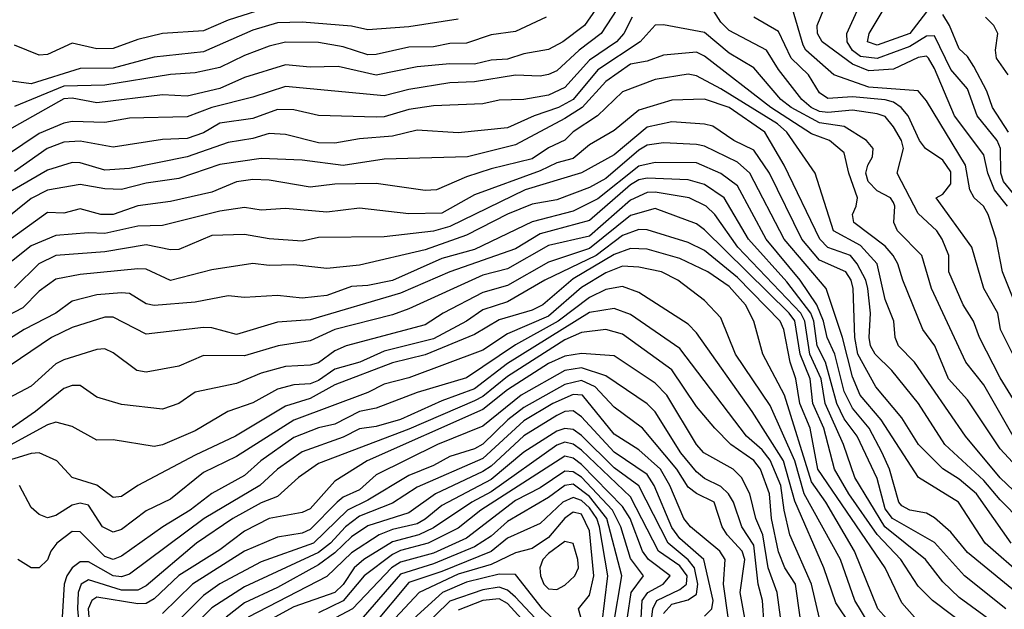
# Model space of a CAD drawing. Header units: metres. Extents: x -51132 to -49532, y -231222 to -229437.
# Tile 558 of 656: x -50423 to -50363, y -229514 to -229478. Entities that reach past the tile are written whole.
import ezdxf

# ---------------------------------------------------------------- set-up
doc = ezdxf.new("R2010")
doc.units = ezdxf.units.M
for name, color, linetype in [('CONTOUR_HALF', 8, 'Continuous'), ('CONTOUR_INDEX', 1, 'Continuous'), ('CONTOUR_INTER', 3, 'Continuous')]:
    doc.layers.add(name, color=color, linetype=linetype)

msp = doc.modelspace()

# ---------------------------------------------------------------- linework, layer by layer
at = {"layer": 'CONTOUR_HALF'}
for points, elevation in [([(-50363.139, -229489.759), (-50363.936, -229488.759), (-50364.328, -229487.759), (-50364.58, -229486.64), (-50366.371, -229484.259), (-50367.58, -229481.379), (-50367.95, -229480.759), (-50368.08, -229480.63), (-50368.58, -229480.709), (-50370.08, -229481.424), (-50371.58, -229481.527), (-50372.58, -229481.119), (-50374.422, -229479.759), (-50374.703, -229479.259), (-50374.729, -229478.759), (-50373.907, -229476.759)], 51.5), ([(-50386.58, -229477.261), (-50387.872, -229479.259), (-50389.209, -229480.259), (-50390.58, -229481.519), (-50391.08, -229481.742), (-50391.58, -229481.846), (-50393.08, -229481.785), (-50395.58, -229482.187), (-50397.08, -229482.251), (-50399.58, -229482.653), (-50401.08, -229483.054), (-50407.08, -229482.48), (-50409.08, -229483.13), (-50411.58, -229483.748), (-50413.08, -229484.326), (-50416.58, -229484.407), (-50418.08, -229484.659), (-50420.08, -229484.606), (-50420.58, -229484.699), (-50422.08, -229485.336), (-50424.08, -229486.671)], 50.5), ([(-50407.58, -229477.491), (-50410.58, -229478.434), (-50412.08, -229479.081), (-50414.58, -229479.248), (-50416.08, -229479.613), (-50417.58, -229480.163), (-50418.58, -229480.178), (-50420.08, -229479.831), (-50421.58, -229480.532), (-50422.08, -229480.577), (-50423.58, -229479.966)], 52.5), ([(-50368.08, -229477.942), (-50369.093, -229479.259), (-50371.08, -229479.969), (-50371.662, -229479.759), (-50371.567, -229479.259), (-50370.58, -229477.627)], 52.5), ([(-50363.071, -229485.259), (-50364.053, -229483.759), (-50364.39, -229482.759), (-50365.19, -229481.259), (-50365.58, -229480.651), (-50366.08, -229480.176), (-50366.67, -229478.759), (-50367.08, -229478.088)], 52.5), ([(-50391.216, -229478.259), (-50393.08, -229479.122), (-50394.58, -229479.326), (-50396.08, -229479.841), (-50397.08, -229479.854), (-50398.08, -229480.067), (-50399.58, -229480.076), (-50401.58, -229480.53), (-50402.08, -229480.548), (-50403.58, -229480.058), (-50405.08, -229479.804), (-50407.08, -229479.786), (-50408.08, -229480.025), (-50409.58, -229480.596), (-50411.08, -229481.324), (-50412.58, -229481.65), (-50414.08, -229481.746), (-50418.08, -229482.4), (-50420.58, -229482.455), (-50423.58, -229483.7)], 51.5), ([(-50362.072, -229500.259), (-50363.573, -229497.259), (-50363.732, -229496.259), (-50364.573, -229494.759), (-50365.305, -229492.259), (-50367.475, -229489.259), (-50367.08, -229489.028), (-50366.58, -229488.391), (-50366.58, -229487.672), (-50367.08, -229486.954), (-50368.134, -229486.259), (-50368.496, -229485.759), (-50369.196, -229484.259), (-50369.605, -229483.759), (-50370.08, -229483.437), (-50370.58, -229483.285), (-50372.58, -229483.113), (-50374.08, -229483.198), (-50374.58, -229482.855), (-50375.252, -229481.759), (-50376.308, -229480.759), (-50377.08, -229479.128), (-50378.583, -229478.259)], 50.5), ([(-50362.801, -229503.759), (-50364.58, -229500.632), (-50365.674, -229499.259), (-50367.775, -229494.759), (-50368.357, -229492.759), (-50369.835, -229491.259), (-50370.051, -229490.759), (-50369.988, -229489.759), (-50370.08, -229489.533), (-50370.252, -229489.259), (-50371.08, -229488.817), (-50371.628, -229488.259), (-50371.761, -229487.759), (-50371.646, -229487.259), (-50371.352, -229486.759), (-50371.325, -229486.259), (-50371.73, -229485.759), (-50373.08, -229484.902), (-50374.58, -229484.695), (-50376.303, -229483.759), (-50376.934, -229483.259), (-50378.58, -229481.332), (-50380.08, -229480.458), (-50381.58, -229479.19), (-50384.08, -229478.728), (-50384.58, -229478.75), (-50385.504, -229479.759), (-50388.08, -229481.459), (-50389.58, -229483.265), (-50390.464, -229483.759), (-50391.958, -229484.259), (-50393.58, -229484.987), (-50396.58, -229485.292), (-50399.08, -229485.136), (-50400.58, -229485.502), (-50402.58, -229485.66), (-50404.08, -229485.92), (-50405.08, -229485.907), (-50407.08, -229485.408), (-50408.08, -229485.33), (-50409.08, -229485.635), (-50410.58, -229485.879), (-50413.08, -229486.751), (-50416.58, -229487.468), (-50418.08, -229487.568), (-50419.58, -229487.121), (-50420.08, -229487.104), (-50421.58, -229487.576), (-50424.5, -229489.259)], 49.5), ([(-50361.58, -229508.197), (-50363.58, -229506.284), (-50365.703, -229503.759), (-50368.807, -229499.259), (-50369.784, -229498.259), (-50369.979, -229497.759), (-50370.064, -229496.759), (-50370.58, -229495.436), (-50371.064, -229493.259), (-50372.08, -229492.142), (-50373.735, -229491.259), (-50374.855, -229487.759), (-50376.57, -229485.259), (-50377.133, -229484.759), (-50380.58, -229482.613), (-50382.08, -229481.835), (-50382.58, -229481.735), (-50384.58, -229482.054), (-50386.58, -229482.808), (-50388.094, -229484.259), (-50389.58, -229485.236), (-50390.08, -229485.742), (-50391.08, -229486.205), (-50392.08, -229486.885), (-50394.58, -229487.491), (-50396.08, -229487.976), (-50397.896, -229488.759), (-50398.58, -229488.812), (-50401.58, -229488.384), (-50404.08, -229488.421), (-50405.58, -229488.612), (-50408.08, -229488.182), (-50409.08, -229488.138), (-50410.08, -229488.278), (-50411.58, -229488.91), (-50414.08, -229489.479), (-50416.08, -229489.745), (-50417.58, -229490.266), (-50418.331, -229490.259), (-50419.58, -229489.92), (-50420.58, -229490.175), (-50421.58, -229490.142), (-50424.515, -229492.259)], 48.5), ([(-50362.923, -229510.259), (-50365.033, -229507.259), (-50366.08, -229506.372), (-50367.08, -229505.741), (-50368.555, -229504.259), (-50369.58, -229502.636), (-50371.155, -229500.759), (-50372.247, -229498.759), (-50372.423, -229497.759), (-50372.531, -229494.759), (-50372.658, -229494.259), (-50372.975, -229493.759), (-50374.58, -229493.042), (-50375.658, -229491.759), (-50377.636, -229487.759), (-50378.58, -229486.352), (-50379.808, -229485.759), (-50381.08, -229484.892), (-50381.58, -229484.772), (-50383.58, -229484.635), (-50385.08, -229484.943), (-50387.08, -229486.641), (-50389.08, -229487.725), (-50392.493, -229488.759), (-50397.08, -229490.999), (-50398.08, -229491.284), (-50401.08, -229491.617), (-50405.08, -229491.673), (-50406.08, -229491.888), (-50408.08, -229491.745), (-50409.58, -229491.485), (-50411.58, -229491.545), (-50413.58, -229492.391), (-50414.08, -229492.422), (-50415.58, -229492.114), (-50418.08, -229492.542), (-50421.08, -229492.756), (-50422.104, -229493.259), (-50423.58, -229494.728)], 47.5), ([(-50362.08, -229513.694), (-50365.58, -229510.821), (-50366.58, -229509.591), (-50367.58, -229508.721), (-50368.08, -229508.44), (-50369.08, -229508.258), (-50369.58, -229507.996), (-50369.763, -229507.759), (-50370.325, -229505.759), (-50370.77, -229504.759), (-50371.565, -229503.259), (-50372.58, -229502.039), (-50373.08, -229501.039), (-50373.645, -229498.759), (-50374.124, -229497.759), (-50374.338, -229496.759), (-50374.738, -229495.759), (-50375.753, -229494.259), (-50377.826, -229491.759), (-50379.58, -229488.521), (-50380.58, -229487.763), (-50382.08, -229487.122), (-50384.58, -229487.096), (-50385.58, -229487.317), (-50388.08, -229489.306), (-50389.58, -229490.062), (-50392.08, -229490.716), (-50395.58, -229492.403), (-50397.58, -229492.939), (-50400.58, -229494.276), (-50402.08, -229494.595), (-50403.08, -229494.65), (-50404.58, -229495.189), (-50406.08, -229495.364), (-50407.58, -229495.196), (-50409.58, -229495.317), (-50410.58, -229495.216), (-50412.58, -229495.592), (-50415.08, -229495.809), (-50415.58, -229495.693), (-50416.58, -229495.081), (-50417.08, -229495.041), (-50418.58, -229495.149), (-50420.08, -229495.546), (-50421.06, -229496.259), (-50423.004, -229497.259), (-50424.58, -229498.257)], 46.5), ([(-50363.08, -229515.752), (-50366.08, -229513.577), (-50367.08, -229512.611), (-50368.125, -229511.259), (-50370.602, -229509.259), (-50372.432, -229506.259), (-50373.124, -229504.259), (-50374.241, -229501.759), (-50374.489, -229500.259), (-50375.181, -229498.759), (-50375.476, -229496.759), (-50375.721, -229496.259), (-50379.564, -229492.259), (-50380.959, -229490.259), (-50381.473, -229489.759), (-50382.522, -229489.259), (-50384.58, -229488.902), (-50385.08, -229488.925), (-50386.08, -229489.387), (-50388.58, -229491.588), (-50391.08, -229492.157), (-50393.58, -229493.566), (-50395.08, -229493.965), (-50399.58, -229495.999), (-50400.58, -229496.361), (-50404.08, -229497.253), (-50405.58, -229497.943), (-50407.535, -229498.259), (-50409.58, -229498.871), (-50412.08, -229498.85), (-50413.58, -229499.488), (-50415.58, -229499.854), (-50416.13, -229499.759), (-50417.58, -229498.672), (-50418.08, -229498.429), (-50418.58, -229498.479), (-50420.58, -229499.103), (-50421.08, -229499.348), (-50422.58, -229500.709), (-50425.08, -229502.024)], 45.5), ([(-50368.807, -229514.759), (-50369.58, -229513.891), (-50370.591, -229511.759), (-50374.689, -229505.759), (-50375.156, -229503.259), (-50375.774, -229501.759), (-50376.034, -229500.259), (-50376.373, -229499.259), (-50376.753, -229497.259), (-50376.971, -229496.759), (-50379.58, -229494.094), (-50381.58, -229492.449), (-50382.58, -229491.973), (-50385.08, -229491.208), (-50385.58, -229491.186), (-50386.58, -229491.534), (-50388.176, -229492.759), (-50391.305, -229494.259), (-50393.58, -229495.586), (-50395.08, -229496.068), (-50396.08, -229496.752), (-50398.08, -229497.825), (-50401.08, -229498.573), (-50402.572, -229499.259), (-50404.08, -229499.672), (-50405.08, -229500.36), (-50405.58, -229500.56), (-50406.58, -229500.625), (-50407.58, -229500.891), (-50409.08, -229501.72), (-50410.593, -229502.259), (-50412.58, -229503.432), (-50414.58, -229504.283), (-50415.08, -229504.373), (-50417.58, -229503.981), (-50418.58, -229504.003), (-50420.08, -229503.168), (-50421.08, -229502.905), (-50421.58, -229503.062), (-50424.08, -229504.428)], 44.5), ([(-50371.212, -229515.759), (-50372.423, -229513.759), (-50373.309, -229511.259), (-50375.522, -229507.259), (-50376.095, -229505.259), (-50377.58, -229501.886), (-50379.695, -229498.759), (-50380.58, -229496.556), (-50381.58, -229495.491), (-50383.215, -229494.259), (-50384.195, -229493.759), (-50385.58, -229493.461), (-50386.58, -229493.411), (-50387.58, -229493.824), (-50389.08, -229494.698), (-50391.08, -229496.446), (-50393.58, -229497.525), (-50395.08, -229498.518), (-50399.58, -229500.21), (-50401.08, -229500.58), (-50402.08, -229501.104), (-50406.58, -229502.777), (-50410.08, -229504.994), (-50412.08, -229505.971), (-50414.08, -229507.581), (-50415.58, -229508.292), (-50417.08, -229509.424), (-50417.58, -229509.592), (-50418.226, -229509.259), (-50419.08, -229507.954), (-50419.58, -229507.825), (-50420.08, -229507.95), (-50421.08, -229508.569), (-50421.58, -229508.726), (-50422.08, -229508.514), (-50422.58, -229508.102), (-50423.279, -229506.759)], 43.5), ([(-50374.58, -229514.839), (-50375.067, -229512.759), (-50376.381, -229509.759), (-50376.741, -229508.259), (-50376.935, -229506.759), (-50377.58, -229505.204), (-50378.08, -229504.585), (-50379.036, -229503.759), (-50383.08, -229498.426), (-50386.08, -229496.341), (-50387.08, -229495.983), (-50388.58, -229496.224), (-50393.58, -229499.325), (-50395.58, -229500.87), (-50397.58, -229501.606), (-50400.08, -229502.738), (-50401.58, -229503.171), (-50402.58, -229503.305), (-50403.58, -229503.821), (-50406.08, -229504.701), (-50407.568, -229505.759), (-50408.642, -229506.759), (-50412.041, -229508.759), (-50416.58, -229512.149), (-50417.08, -229512.301), (-50417.58, -229512.252), (-50419.08, -229511.404), (-50419.58, -229511.393), (-50420.08, -229511.769), (-50420.401, -229512.259), (-50420.559, -229512.759), (-50420.688, -229514.759)], 42.5), ([(-50376.963, -229514.759), (-50377.166, -229513.259), (-50377.707, -229511.759), (-50378.023, -229509.759), (-50378.466, -229508.759), (-50378.815, -229507.259), (-50379.339, -229506.259), (-50379.831, -229505.759), (-50381.623, -229504.759), (-50382.08, -229504.258), (-50383.881, -229501.259), (-50384.58, -229500.531), (-50387.08, -229498.855), (-50389.08, -229498.727), (-50390.08, -229498.891), (-50391.08, -229499.334), (-50393.58, -229500.932), (-50395.08, -229502.122), (-50402.121, -229505.259), (-50404.08, -229506.495), (-50405.58, -229508.176), (-50406.08, -229508.395), (-50408.08, -229508.766), (-50409.58, -229509.533), (-50411.08, -229510.659), (-50413.58, -229512.223), (-50415.08, -229513.654), (-50415.58, -229513.942), (-50416.08, -229513.959), (-50418.58, -229513.541), (-50418.886, -229513.759), (-50419.097, -229514.259), (-50419.064, -229514.759)], 41.5), ([(-50378.857, -229516.259), (-50379.418, -229513.259), (-50379.134, -229511.259), (-50379.291, -229510.759), (-50380.202, -229509.759), (-50380.504, -229509.259), (-50380.995, -229507.759), (-50382.08, -229507.242), (-50382.58, -229506.847), (-50383.258, -229505.759), (-50385.364, -229503.259), (-50387.08, -229501.982), (-50388.24, -229500.759), (-50389.08, -229500.361), (-50390.08, -229500.611), (-50392.58, -229502.014), (-50393.551, -229502.759), (-50395.08, -229504.244), (-50395.58, -229504.528), (-50397.08, -229504.99), (-50398.08, -229505.542), (-50399.58, -229506.146), (-50402.08, -229507.652), (-50403.318, -229508.259), (-50405.393, -229510.259), (-50408.58, -229511.389), (-50411.08, -229512.74), (-50412.08, -229513.456), (-50413.398, -229514.759)], 40.5), ([(-50381.58, -229514.695), (-50381.139, -229514.259), (-50381.056, -229513.759), (-50381.629, -229511.259), (-50383.08, -229509.969), (-50383.58, -229509.3), (-50384.655, -229506.759), (-50385.08, -229506.089), (-50387.08, -229504.733), (-50389.08, -229502.566), (-50389.58, -229502.208), (-50390.08, -229502.248), (-50390.58, -229502.487), (-50392.58, -229503.731), (-50394.58, -229505.585), (-50395.08, -229505.907), (-50397.966, -229507.259), (-50399.58, -229508.417), (-50402.08, -229509.2), (-50403.08, -229509.872), (-50404.08, -229510.841), (-50405.08, -229511.58), (-50407.58, -229512.967), (-50409.58, -229513.896), (-50410.71, -229514.759)], 39.5), ([(-50384.859, -229515.259), (-50384.739, -229514.259), (-50384.49, -229513.759), (-50383.08, -229513.083), (-50382.681, -229512.759), (-50382.633, -229512.259), (-50383.08, -229511.635), (-50384.382, -229510.759), (-50386.08, -229507.448), (-50389.08, -229504.613), (-50389.58, -229504.239), (-50390.08, -229504.123), (-50390.58, -229504.291), (-50394.58, -229507.148), (-50395.756, -229507.759), (-50398.08, -229509.321), (-50398.975, -229509.759), (-50400.58, -229510.178), (-50402.322, -229511.259), (-50402.908, -229511.759), (-50403.58, -229512.787), (-50404.08, -229513.257), (-50406.58, -229514.135), (-50409.08, -229515.492)], 38.5), ([(-50386.276, -229514.759), (-50386.043, -229513.259), (-50385.295, -229512.259), (-50386.08, -229511.187), (-50386.668, -229509.259), (-50387.184, -229508.259), (-50389.08, -229506.251), (-50389.58, -229505.916), (-50390.08, -229505.888), (-50391.58, -229506.902), (-50393.08, -229507.657), (-50396.08, -229509.962), (-50398.08, -229510.861), (-50400.08, -229511.413), (-50400.63, -229511.759), (-50403.005, -229514.259), (-50405.08, -229515.35)], 37.5), ([(-50387.84, -229515.259), (-50387.472, -229512.259), (-50387.967, -229509.259), (-50388.138, -229508.759), (-50388.58, -229508.115), (-50389.08, -229507.662), (-50389.58, -229507.478), (-50390.21, -229507.759), (-50391.58, -229509.057), (-50393.58, -229509.957), (-50394.58, -229510.775), (-50397.58, -229511.994), (-50399.58, -229512.656), (-50401.757, -229515.259)], 36.5), ([(-50390.08, -229510.154), (-50391.08, -229510.885), (-50391.418, -229511.259), (-50391.606, -229511.759), (-50391.565, -229512.259), (-50391.36, -229512.759), (-50391.08, -229513.047), (-50390.58, -229513.081), (-50390.08, -229512.811), (-50389.482, -229512.259), (-50389.264, -229511.759), (-50389.285, -229511.259), (-50389.58, -229510.273), (-50390.08, -229510.154)], 35.5), ([(-50390.921, -229514.759), (-50391.439, -229514.259), (-50393.08, -229512.163), (-50394.08, -229512.157), (-50396.08, -229512.634), (-50397.533, -229513.259), (-50401.08, -229516.492)], 35.5), ([(-50390.989, -229516.759), (-50393.58, -229513.936), (-50394.08, -229513.64), (-50395.08, -229513.747), (-50396.58, -229514.347)], 34.5)]:
    msp.add_lwpolyline(points, dxfattribs=dict(at, elevation=elevation))
at = {"layer": 'CONTOUR_INDEX'}
for points, elevation in [([(-50361.708, -229503.259), (-50363.58, -229500.204), (-50364.84, -229497.759), (-50365.209, -229496.759), (-50365.848, -229495.759), (-50366.72, -229493.759), (-50366.72, -229492.759), (-50367.12, -229491.759), (-50367.444, -229491.259), (-50368.58, -229490.208), (-50369.847, -229487.759), (-50369.467, -229486.259), (-50369.584, -229485.759), (-50370.08, -229484.94), (-50370.58, -229484.309), (-50371.08, -229484.137), (-50372.58, -229483.923), (-50374.08, -229484.067), (-50374.58, -229484), (-50375.097, -229483.759), (-50375.657, -229483.259), (-50377.08, -229481.45), (-50377.817, -229480.259), (-50380.08, -229479.067), (-50380.58, -229478.558), (-50381.58, -229476.99)], 50), ([(-50385.996, -229478.259), (-50386.489, -229479.259), (-50386.949, -229479.759), (-50388.58, -229480.872), (-50390.08, -229482.545), (-50391.08, -229483.008), (-50392.58, -229483.259), (-50394.08, -229483.301), (-50395.08, -229483.539), (-50398.08, -229483.653), (-50399.58, -229483.871), (-50401.08, -229484.324), (-50401.58, -229484.353), (-50405.08, -229484.243), (-50406.58, -229483.904), (-50407.58, -229483.886), (-50409.08, -229484.431), (-50411.08, -229484.717), (-50412.08, -229485.303), (-50413.08, -229485.651), (-50414.58, -229485.708), (-50417.58, -229486.161), (-50419.58, -229485.811), (-50420.58, -229485.871), (-50421.594, -229486.259), (-50423.58, -229487.644)], 50), ([(-50364.08, -229516.489), (-50367.708, -229513.759), (-50368.58, -229512.885), (-50369.624, -229511.259), (-50371.08, -229509.736), (-50372.8, -229507.259), (-50373.68, -229505.759), (-50374.32, -229503.259), (-50374.988, -229501.759), (-50375.157, -229500.259), (-50375.756, -229498.759), (-50376.08, -229496.734), (-50376.432, -229496.259), (-50381.58, -229491.198), (-50382.08, -229490.841), (-50384.58, -229489.902), (-50386.08, -229490.327), (-50388.58, -229492.331), (-50391.08, -229493.173), (-50393.58, -229494.588), (-50395.08, -229495.008), (-50397.497, -229496.259), (-50398.58, -229496.974), (-50403.393, -229498.259), (-50404.08, -229498.564), (-50405.08, -229499.285), (-50405.58, -229499.433), (-50407.08, -229499.515), (-50408.58, -229499.914), (-50410.08, -229500.549), (-50412.58, -229501.076), (-50413.58, -229501.758), (-50414.58, -229502.111), (-50417.08, -229501.835), (-50418.58, -229501.381), (-50419.58, -229500.666), (-50420.08, -229500.666), (-50420.58, -229500.861), (-50422.301, -229502.259), (-50423.773, -229503.259)], 45), ([(-50380.136, -229514.759), (-50380.426, -229512.759), (-50380.335, -229511.259), (-50380.656, -229510.759), (-50382.444, -229509.259), (-50382.833, -229508.759), (-50383.685, -229506.759), (-50384.27, -229505.759), (-50385.58, -229504.577), (-50387.08, -229503.632), (-50389.019, -229501.259), (-50389.58, -229501.222), (-50390.816, -229501.759), (-50392.58, -229502.823), (-50395.08, -229505.115), (-50399.08, -229506.865), (-50400.58, -229507.822), (-50402.58, -229508.621), (-50403.444, -229509.259), (-50404.354, -229510.259), (-50405.08, -229510.833), (-50409.58, -229512.923), (-50411.58, -229514.189), (-50412.619, -229515.259)], 40), ([(-50391.58, -229515.158), (-50393.08, -229513.554), (-50393.58, -229513.131), (-50394.08, -229512.941), (-50395.08, -229513.094), (-50397.08, -229513.786), (-50400.646, -229517.259)], 35)]:
    msp.add_lwpolyline(points, dxfattribs=dict(at, elevation=elevation))
at = {"layer": 'CONTOUR_INTER'}
for points, elevation in [([(-50362.58, -229489.254), (-50363.383, -229488.259), (-50363.547, -229487.759), (-50363.571, -229486.259), (-50363.772, -229485.759), (-50364.992, -229484.259), (-50365.58, -229482.611), (-50366.58, -229481.444), (-50367.58, -229479.395), (-50368.08, -229479.408), (-50369.08, -229480.044), (-50371.08, -229480.778), (-50372.08, -229480.644), (-50372.58, -229480.295), (-50372.9, -229479.759), (-50372.919, -229479.259), (-50371.565, -229476.259)], 52), ([(-50387.5, -229476.759), (-50388.882, -229478.759), (-50390.206, -229479.759), (-50391.08, -229480.219), (-50392.58, -229480.48), (-50393.58, -229480.806), (-50394.58, -229480.871), (-50395.58, -229481.117), (-50397.08, -229481.089), (-50399.08, -229481.281), (-50401.58, -229481.791), (-50403.889, -229481.259), (-50405.58, -229481.302), (-50407.08, -229481.165), (-50409.58, -229481.931), (-50411.08, -229482.59), (-50413.08, -229483.059), (-50414.58, -229482.994), (-50418.58, -229483.476), (-50420.08, -229483.197), (-50420.58, -229483.219), (-50424.08, -229485.205)], 51), ([(-50362.25, -229496.759), (-50363.434, -229493.759), (-50363.838, -229491.759), (-50364.307, -229490.259), (-50364.61, -229489.759), (-50365.166, -229489.259), (-50365.427, -229488.759), (-50365.703, -229487.259), (-50368.08, -229483.352), (-50368.58, -229482.749), (-50371.58, -229482.516), (-50373.712, -229481.759), (-50375.406, -229480.259), (-50375.58, -229479.967), (-50376.233, -229477.759)], 51), ([(-50396.58, -229478.381), (-50399.58, -229478.852), (-50402.08, -229479.026), (-50403.08, -229478.808), (-50406.08, -229478.558), (-50407.58, -229478.599), (-50409.08, -229479.041), (-50412.08, -229480.361), (-50415.08, -229480.693), (-50417.58, -229481.371), (-50419.58, -229481.38), (-50422.58, -229482.319), (-50424.08, -229482.122)], 52), ([(-50363.104, -229481.759), (-50363.8, -229480.759), (-50363.879, -229480.259), (-50363.726, -229479.259), (-50363.969, -229478.759), (-50364.481, -229478.259)], 53), ([(-50361.08, -229507.237), (-50363.58, -229504.517), (-50365.58, -229501.54), (-50366.736, -229500.259), (-50367.555, -229498.259), (-50368.289, -229497.259), (-50369.516, -229494.259), (-50369.807, -229493.259), (-50370.098, -229492.759), (-50370.58, -229492.191), (-50372.495, -229490.759), (-50372.584, -229490.259), (-50372.342, -229489.759), (-50372.268, -229489.259), (-50372.806, -229487.759), (-50373.08, -229486.513), (-50373.972, -229485.759), (-50375.08, -229485.36), (-50377.538, -229483.759), (-50381.58, -229480.623), (-50382.08, -229480.384), (-50384.08, -229480.57), (-50385.08, -229480.942), (-50386.08, -229481.126), (-50387.58, -229482.176), (-50389.027, -229483.759), (-50390.08, -229484.425), (-50393.08, -229486.018), (-50396.001, -229486.759), (-50401.08, -229486.895), (-50403.58, -229487.288), (-50406.08, -229486.953), (-50408.58, -229486.851), (-50411.08, -229487.224), (-50413.58, -229488.084), (-50415.58, -229488.365), (-50417.08, -229488.735), (-50418.08, -229488.698), (-50419.58, -229488.431), (-50421.58, -229488.788), (-50422.58, -229489.284), (-50425.08, -229491.29)], 49), ([(-50360.988, -229510.259), (-50363.58, -229507.632), (-50364.58, -229506.447), (-50366.948, -229504.259), (-50368.552, -229501.759), (-50370.175, -229499.759), (-50371.185, -229498.759), (-50371.472, -229498.259), (-50371.555, -229497.759), (-50371.483, -229496.259), (-50371.651, -229494.759), (-50371.754, -229494.259), (-50372.287, -229493.259), (-50372.701, -229492.759), (-50374.08, -229492.267), (-50374.565, -229491.759), (-50376.726, -229487.259), (-50377.916, -229485.259), (-50380.08, -229483.748), (-50381.58, -229483.248), (-50383.58, -229483.319), (-50385.58, -229483.915), (-50387.08, -229485.149), (-50388.58, -229486.025), (-50389.58, -229486.861), (-50390.58, -229487.126), (-50391.58, -229487.617), (-50395.58, -229489.077), (-50397.58, -229490.18), (-50399.58, -229490.23), (-50402.58, -229489.884), (-50404.58, -229490.12), (-50407.08, -229489.898), (-50408.58, -229489.999), (-50409.58, -229489.831), (-50411.08, -229490.061), (-50414.58, -229490.934), (-50416.08, -229490.978), (-50418.08, -229491.418), (-50419.08, -229491.375), (-50421.08, -229491.54), (-50422.58, -229492.175), (-50428.08, -229496.53)], 48), ([(-50362.08, -229512.379), (-50364.508, -229510.259), (-50366.13, -229507.759), (-50368.567, -229506.259), (-50370.839, -229502.759), (-50372.1, -229501.259), (-50372.58, -229500.146), (-50373.175, -229497.759), (-50374.187, -229494.759), (-50376.742, -229491.759), (-50378.816, -229487.759), (-50379.58, -229487.072), (-50381.58, -229486.1), (-50382.08, -229486.005), (-50384.08, -229485.914), (-50385.08, -229486.056), (-50385.58, -229486.345), (-50387.58, -229488.066), (-50388.58, -229488.619), (-50390.58, -229489.37), (-50392.08, -229489.645), (-50393.58, -229490.236), (-50396.08, -229491.525), (-50398.58, -229492.405), (-50402.58, -229493.356), (-50404.58, -229493.545), (-50406.58, -229493.328), (-50408.08, -229493.362), (-50409.08, -229493.242), (-50411.58, -229493.629), (-50414.08, -229494.289), (-50415.58, -229493.596), (-50416.08, -229493.575), (-50419.58, -229493.91), (-50421.08, -229494.19), (-50422.08, -229494.922), (-50423.08, -229495.951), (-50425.08, -229496.98)], 47), ([(-50363.241, -229514.259), (-50365.757, -229512.259), (-50367.58, -229510.224), (-50370.142, -229508.759), (-50370.58, -229508.183), (-50371.08, -229506.334), (-50372.284, -229503.759), (-50373.08, -229502.695), (-50373.531, -229501.759), (-50374.228, -229499.259), (-50374.723, -229498.259), (-50374.931, -229496.759), (-50375.115, -229496.259), (-50376.58, -229494.365), (-50378.908, -229491.759), (-50380.39, -229489.259), (-50381.58, -229488.43), (-50382.58, -229488.164), (-50385.08, -229488.055), (-50385.58, -229488.166), (-50386.08, -229488.451), (-50388.58, -229490.64), (-50391.58, -229491.448), (-50393.08, -229492.349), (-50397.08, -229493.759), (-50400.08, -229495.046), (-50405.58, -229496.675), (-50407.58, -229496.808), (-50410.08, -229497.572), (-50411.58, -229497.158), (-50412.08, -229497.135), (-50415.58, -229497.537), (-50417.58, -229496.506), (-50418.08, -229496.518), (-50420.08, -229497.144), (-50421.334, -229497.759), (-50427.08, -229501.63)], 46), ([(-50369.58, -229515.883), (-50371.035, -229514.259), (-50372.457, -229510.759), (-50374.2, -229507.759), (-50375.08, -229506.524), (-50376.722, -229501.259), (-50378.028, -229498.759), (-50378.588, -229496.759), (-50379.089, -229495.759), (-50380.08, -229494.642), (-50381.374, -229493.759), (-50383.08, -229492.939), (-50385.08, -229492.374), (-50386.08, -229492.331), (-50387.08, -229492.696), (-50389.58, -229494.17), (-50391.428, -229495.759), (-50392.08, -229496.095), (-50394.08, -229496.674), (-50395.58, -229497.559), (-50398.58, -229498.813), (-50400.58, -229499.29), (-50404.08, -229500.632), (-50405.58, -229501.47), (-50407.08, -229501.921), (-50410.126, -229503.759), (-50412.58, -229504.903), (-50416.078, -229506.759), (-50417.08, -229507.422), (-50417.58, -229507.478), (-50418.58, -229506.734), (-50420.08, -229506.266), (-50421.011, -229505.259), (-50422.08, -229504.758), (-50422.58, -229504.803), (-50424.58, -229505.425)], 44), ([(-50372.684, -229515.259), (-50373.58, -229513.897), (-50374.313, -229511.759), (-50376.08, -229507.705), (-50376.779, -229505.259), (-50378.673, -229502.259), (-50382.08, -229497.469), (-50382.58, -229496.946), (-50385.58, -229495.012), (-50386.58, -229494.65), (-50387.58, -229494.827), (-50388.58, -229495.314), (-50390.483, -229496.759), (-50393.08, -229498.186), (-50396.08, -229500.202), (-50399.08, -229501.09), (-50401.58, -229502.048), (-50402.58, -229502.242), (-50404.08, -229503.032), (-50405.08, -229503.248), (-50406.58, -229503.838), (-50408.581, -229505.259), (-50409.58, -229506.139), (-50411.58, -229507.233), (-50412.895, -229508.259), (-50414.56, -229509.259), (-50417.08, -229511.058), (-50417.58, -229511.265), (-50418.08, -229511.069), (-50419.58, -229509.578), (-50420.08, -229509.554), (-50420.999, -229510.259), (-50421.381, -229510.759), (-50421.58, -229511.267), (-50422.08, -229511.767), (-50422.58, -229511.754), (-50423.385, -229511.259)], 43), ([(-50375.756, -229514.759), (-50376.054, -229512.759), (-50376.687, -229511.759), (-50377.08, -229510.798), (-50377.512, -229508.759), (-50377.621, -229507.259), (-50378.181, -229505.759), (-50378.58, -229505.242), (-50379.975, -229504.259), (-50380.964, -229503.259), (-50382.08, -229501.949), (-50383.58, -229499.712), (-50386.58, -229497.543), (-50387.58, -229497.263), (-50389.08, -229497.453), (-50390.08, -229497.899), (-50393.58, -229500.129), (-50395.08, -229501.34), (-50395.58, -229501.609), (-50399.58, -229503.335), (-50405.08, -229505.412), (-50406.3, -229506.259), (-50407.58, -229507.419), (-50408.58, -229507.806), (-50410.302, -229508.759), (-50412.517, -229510.259), (-50415.58, -229512.861), (-50416.08, -229513.128), (-50417.08, -229513.122), (-50419.08, -229512.49), (-50419.522, -229512.759), (-50419.71, -229513.259), (-50419.757, -229514.259), (-50419.562, -229516.259)], 42), ([(-50377.962, -229515.259), (-50378.06, -229513.759), (-50378.307, -229512.759), (-50378.58, -229510.39), (-50379.319, -229509.259), (-50379.819, -229507.759), (-50380.117, -229507.259), (-50380.58, -229506.819), (-50381.58, -229506.336), (-50382.08, -229505.915), (-50383.016, -229504.759), (-50384.58, -229502.276), (-50385.08, -229501.786), (-50387.58, -229500.075), (-50389.08, -229499.587), (-50390.093, -229499.759), (-50392.735, -229501.259), (-50395.08, -229503.145), (-50397.837, -229504.259), (-50401.58, -229506.098), (-50402.58, -229507.026), (-50403.58, -229507.46), (-50403.95, -229507.759), (-50405.58, -229509.425), (-50406.08, -229509.663), (-50407.58, -229509.905), (-50409.58, -229510.751), (-50412.742, -229512.759), (-50414.58, -229514.538)], 41), ([(-50384.08, -229514.551), (-50383.58, -229513.977), (-50382.58, -229513.71), (-50382.08, -229513.356), (-50381.986, -229512.759), (-50382.196, -229511.759), (-50382.58, -229511.274), (-50383.795, -229510.259), (-50385.58, -229506.784), (-50387.08, -229505.673), (-50389.08, -229503.716), (-50389.58, -229503.351), (-50390.08, -229503.284), (-50390.58, -229503.457), (-50392.58, -229504.722), (-50394.58, -229506.394), (-50397.58, -229507.968), (-50398.58, -229508.797), (-50399.08, -229509.094), (-50400.58, -229509.43), (-50401.378, -229509.759), (-50403.08, -229510.842), (-50404.58, -229512.3), (-50409.358, -229514.759)], 39), ([(-50385.526, -229516.259), (-50385.385, -229513.759), (-50385.039, -229513.259), (-50384.105, -229512.759), (-50383.682, -229512.259), (-50384.984, -229511.259), (-50385.362, -229510.759), (-50386.111, -229508.759), (-50386.58, -229508.022), (-50389.08, -229505.47), (-50389.58, -229505.095), (-50390.08, -229504.976), (-50395.193, -229508.259), (-50396.58, -229509.35), (-50398.406, -229510.259), (-50400.08, -229510.703), (-50400.58, -229510.959), (-50402.292, -229512.259), (-50403.58, -229513.769), (-50405.08, -229514.503)], 38), ([(-50387.128, -229515.259), (-50386.613, -229512.259), (-50387.523, -229508.759), (-50388.58, -229507.422), (-50389.58, -229506.679), (-50390.08, -229506.756), (-50391.08, -229507.484), (-50393.58, -229508.944), (-50394.58, -229509.837), (-50395.58, -229510.482), (-50398.08, -229511.522), (-50400.08, -229512.149), (-50402.362, -229514.759)], 37), ([(-50389.104, -229514.759), (-50389.263, -229514.259), (-50388.58, -229513.424), (-50388.311, -229512.259), (-50388.58, -229509.52), (-50389.08, -229508.505), (-50389.58, -229508.386), (-50390.08, -229508.742), (-50391.08, -229509.918), (-50392.08, -229510.593), (-50393.08, -229510.859), (-50394.58, -229511.557), (-50396.58, -229512.154), (-50398.961, -229513.259), (-50401.279, -229515.759)], 36)]:
    msp.add_lwpolyline(points, dxfattribs=dict(at, elevation=elevation))

doc.saveas('drawing.dxf')
